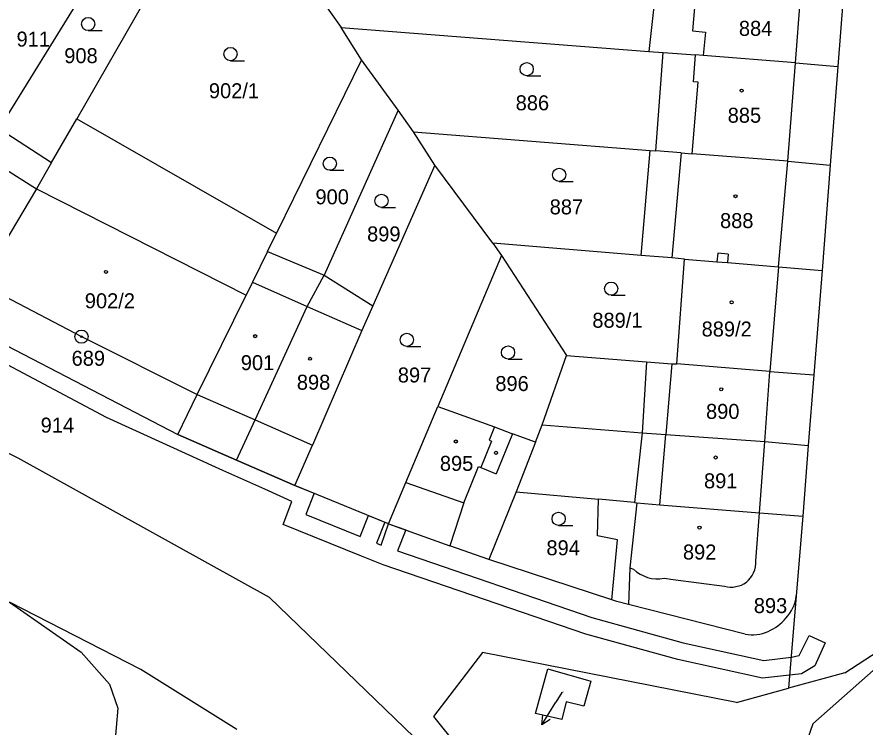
# Model space of a CAD drawing. Extents: x -755819 to -753140, y -1169796 to -1166000.
# Drawn here: x -755321.1 to -755224.9, y -1166968.6 to -1166888 of the extents above; entities that cross this region are included whole.
import ezdxf

# ---------------------------------------------------------------- set-up
doc = ezdxf.new("R2010")
doc.units = 0
for name, color, linetype in [('Vrstva 1', 7, 'Continuous'), ('Vrstva 16', 7, 'Continuous'), ('Vrstva 17', 7, 'Continuous'), ('Vrstva 18', 7, 'Continuous'), ('Vrstva 19', 7, 'Continuous'), ('Vrstva 24', 7, 'Continuous'), ('Vrstva 25', 7, 'Continuous'), ('Vrstva 27', 7, 'Continuous'), ('Vrstva 4', 7, 'Continuous')]:
    doc.layers.add(name, color=color, linetype=linetype)

msp = doc.modelspace()

# ---------------------------------------------------------------- linework, layer by layer
at = {"layer": 'Vrstva 1'}
for p, q in [((-755307.53, -1166875.58), (-755323.14, -1166900.7)), ((-755301.56, -1166877.46), (-755314.29, -1166899.59)), ((-755289.91, -1166881.3), (-755284.31, -1166889.25)), ((-755248.36, -1166883.03), (-755249.4, -1166891.95)), ((-755227.24, -1166884.61), (-755227.95, -1166893.67)), ((-755281.99, -1166892.9), (-755284.31, -1166889.25)), ((-755284.31, -1166889.25), (-755249.4, -1166891.95)), ((-755249.4, -1166891.95), (-755247.77, -1166892.07)), ((-755248.6, -1166903.24), (-755247.77, -1166892.07)), ((-755247.77, -1166892.07), (-755244.07, -1166892.36)), ((-755281.99, -1166892.9), (-755291.64, -1166912.58)), ((-755277.84, -1166898.61), (-755281.99, -1166892.9)), ((-755243.2, -1166892.43), (-755244.07, -1166892.36)), ((-755232.75, -1166893.27), (-755243.2, -1166892.43)), ((-755232.75, -1166893.27), (-755227.95, -1166893.67)), ((-755227.95, -1166893.67), (-755228.82, -1166904.87)), ((-755277.84, -1166898.61), (-755286.23, -1166917.34)), ((-755276.09, -1166901.07), (-755277.84, -1166898.61)), ((-755317.16, -1166904.58), (-755314.29, -1166899.59)), ((-755314.29, -1166899.59), (-755291.64, -1166912.58)), ((-755323.14, -1166900.7), (-755317.16, -1166904.58)), ((-755273.66, -1166904.85), (-755276.09, -1166901.07)), ((-755276.09, -1166901.07), (-755249.23, -1166903.19)), ((-755250.25, -1166915.11), (-755249.23, -1166903.19)), ((-755249.23, -1166903.19), (-755248.6, -1166903.24)), ((-755245.7, -1166903.47), (-755248.6, -1166903.24)), ((-755245.7, -1166903.47), (-755244.46, -1166903.57)), ((-755233.61, -1166904.42), (-755244.46, -1166903.57)), ((-755317.16, -1166904.58), (-755318.86, -1166907.54)), ((-755233.61, -1166904.42), (-755228.82, -1166904.87)), ((-755273.66, -1166904.85), (-755280.69, -1166920.84)), ((-755267.07, -1166913.71), (-755273.66, -1166904.85)), ((-755228.82, -1166904.87), (-755229.73, -1166916.82)), ((-755318.86, -1166907.54), (-755325.27, -1166918.3)), ((-755292.67, -1166914.68), (-755291.64, -1166912.58)), ((-755250.25, -1166915.11), (-755267.07, -1166913.71)), ((-755267.07, -1166913.71), (-755266.12, -1166915.13)), ((-755292.67, -1166914.68), (-755294.37, -1166918.15)), ((-755292.67, -1166914.68), (-755286.23, -1166917.34)), ((-755266.12, -1166915.13), (-755273.33, -1166932.27)), ((-755266.12, -1166915.13), (-755258.71, -1166926.47)), ((-755246.77, -1166915.4), (-755250.25, -1166915.11)), ((-755245.33, -1166915.52), (-755246.77, -1166915.4)), ((-755246.2, -1166927.43), (-755245.33, -1166915.52)), ((-755245.33, -1166915.52), (-755241.65, -1166915.83)), ((-755241.65, -1166915.83), (-755240.46, -1166915.93)), ((-755240.46, -1166915.93), (-755234.67, -1166916.41)), ((-755234.67, -1166916.41), (-755229.73, -1166916.82)), ((-755229.73, -1166916.82), (-755230.66, -1166928.65)), ((-755294.37, -1166918.15), (-755295.09, -1166919.61)), ((-755288.14, -1166920.9), (-755286.23, -1166917.34)), ((-755286.23, -1166917.34), (-755280.69, -1166920.84)), ((-755300.62, -1166930.9), (-755295.09, -1166919.61)), ((-755294.07, -1166933.77), (-755288.14, -1166920.9)), ((-755280.69, -1166920.84), (-755281.94, -1166923.64)), ((-755327.79, -1166922.5), (-755302.83, -1166935.42)), ((-755281.94, -1166923.64), (-755287.55, -1166936.63)), ((-755261.48, -1166934.33), (-755258.71, -1166926.47)), ((-755258.71, -1166926.47), (-755249.65, -1166927.17)), ((-755249.65, -1166927.17), (-755246.79, -1166927.4)), ((-755246.79, -1166927.4), (-755246.2, -1166927.43)), ((-755235.64, -1166928.27), (-755246.2, -1166927.43)), ((-755235.64, -1166928.27), (-755230.66, -1166928.65)), ((-755230.66, -1166928.65), (-755231.3, -1166936.69)), ((-755302.83, -1166935.42), (-755300.62, -1166930.9)), ((-755331.98, -1166932.5), (-755321, -1166938.07)), ((-755276.95, -1166940.87), (-755273.33, -1166932.27)), ((-755273.33, -1166932.27), (-755266.88, -1166934.57)), ((-755296.19, -1166938.33), (-755294.07, -1166933.77)), ((-755266.88, -1166934.57), (-755264.86, -1166935.34)), ((-755262.24, -1166936.29), (-755261.48, -1166934.33)), ((-755261.48, -1166934.33), (-755250.15, -1166935.24)), ((-755296.19, -1166938.33), (-755302.83, -1166935.42)), ((-755262.24, -1166936.29), (-755264.86, -1166935.34)), ((-755250.15, -1166935.24), (-755247.46, -1166935.45)), ((-755247.46, -1166935.45), (-755236.23, -1166936.24)), ((-755262.24, -1166936.29), (-755264.42, -1166941.93)), ((-755236.23, -1166936.24), (-755231.3, -1166936.69)), ((-755289.54, -1166941.22), (-755287.55, -1166936.63)), ((-755231.3, -1166936.69), (-755231.92, -1166944.72)), ((-755321, -1166938.07), (-755292.45, -1166953.89)), ((-755289.54, -1166941.22), (-755296.19, -1166938.33)), ((-755278.92, -1166945.57), (-755289.54, -1166941.22)), ((-755278.92, -1166945.57), (-755276.95, -1166940.87)), ((-755264.42, -1166941.93), (-755267.52, -1166949.61)), ((-755264.42, -1166941.93), (-755255.1, -1166942.78)), ((-755255.22, -1166946.95), (-755255.1, -1166942.78)), ((-755251, -1166943.15), (-755255.1, -1166942.78)), ((-755251, -1166943.15), (-755250.74, -1166943.17)), ((-755250.74, -1166943.17), (-755248.15, -1166943.41)), ((-755248.15, -1166943.41), (-755236.84, -1166944.32)), ((-755237.25, -1166949.78), (-755236.84, -1166944.32)), ((-755236.84, -1166944.32), (-755231.92, -1166944.72)), ((-755231.92, -1166944.72), (-755232.66, -1166953.76)), ((-755278.92, -1166945.57), (-755271.97, -1166948.07)), ((-755252.95, -1166947.38), (-755255.22, -1166946.95)), ((-755267.52, -1166949.61), (-755271.97, -1166948.07)), ((-755253.59, -1166954.19), (-755252.95, -1166947.38)), ((-755253.59, -1166954.19), (-755267.52, -1166949.61)), ((-755251.53, -1166950.58), (-755251.7, -1166954.72)), ((-755251.53, -1166950.58), (-755251.14, -1166950.7)), ((-755247.66, -1166951.75), (-755246.62, -1166951.88)), ((-755246.62, -1166951.88), (-755240.79, -1166952.66)), ((-755232.66, -1166953.76), (-755233.53, -1166964.23)), ((-755307.01, -1166962.12), (-755321.93, -1166954.45)), ((-755321.93, -1166954.45), (-755313.78, -1166960.12)), ((-755292.45, -1166953.89), (-755271.98, -1166973.65)), ((-755253, -1166954.39), (-755253.59, -1166954.19)), ((-755251.7, -1166954.72), (-755253, -1166954.39)), ((-755238.44, -1166958.1), (-755251.7, -1166954.72)), ((-755227.14, -1166962.48), (-755220.34, -1166958.05)), ((-755220.41, -1166959.1), (-755230.79, -1166968.28)), ((-755313.78, -1166960.12), (-755310.6, -1166963.76)), ((-755268.24, -1166960.17), (-755273.83, -1166967.44)), ((-755239.45, -1166965.86), (-755268.24, -1166960.17)), ((-755296.14, -1166968.9), (-755307.01, -1166962.12)), ((-755262.23, -1166967.09), (-755260.86, -1166962.03)), ((-755260.86, -1166962.03), (-755255.98, -1166963.41)), ((-755227.14, -1166962.48), (-755233.53, -1166964.23)), ((-755255.98, -1166963.41), (-755256.75, -1166966.28)), ((-755310.6, -1166963.76), (-755309.64, -1166966.5)), ((-755239.45, -1166965.86), (-755233.53, -1166964.23)), ((-755258.78, -1166965.76), (-755259.26, -1166967.79)), ((-755256.75, -1166966.28), (-755258.78, -1166965.76)), ((-755309.64, -1166966.5), (-755311.08, -1166984.02)), ((-755259.26, -1166967.79), (-755262.23, -1166967.09)), ((-755273.83, -1166967.44), (-755270.88, -1166971.1)), ((-755230.79, -1166968.28), (-755235.11, -1166980.67))]:
    msp.add_line(p, q, dxfattribs=at)
for centre, radius, start, end in [((-755240.139, -1166949.957), 2.894, 309.19055, 3.50102), ((-755248.393, -1166947.889), 3.93, 225.6676, 280.75274), ((-755240.05, -1166949.734), 3.018, 255.80559, 305.21045), ((-755236.864, -1166953.328), 4.226, 315.88083, 354.13538), ((-755238.331, -1166952.391), 5.942, 294.67861, 319.2425), ((-755237.658, -1166953.663), 4.505, 259.99833, 293.65232)]:
    msp.add_arc(centre, radius, start, end, dxfattribs=at)
at = {"layer": 'Vrstva 16'}
for p in [(-755259.26, -1166964.73), (-755261.525, -1166968.367)]:
    msp.add_line(p, (-755259.94, -1166965.82), dxfattribs=at)
msp.add_lwpolyline([(-755260.572, -1166967.782), (-755261.525, -1166968.367), (-755261.421, -1166967.254)], dxfattribs=at)
at = {"layer": 'Vrstva 24'}
for radius in [0.75, 0.1]:
    msp.add_circle((-755313.76, -1166924.33), radius, dxfattribs=at)
at = {"layer": 'Vrstva 25'}
for p, q in [((-755313.01, -1166889.6), (-755311.41, -1166889.6)), ((-755296.85, -1166893.01), (-755295.25, -1166893.01)), ((-755263.24, -1166894.73), (-755261.64, -1166894.73)), ((-755285.58, -1166905.45), (-755283.98, -1166905.45)), ((-755259.56, -1166906.71), (-755257.96, -1166906.71)), ((-755279.72, -1166909.66), (-755278.12, -1166909.66)), ((-755253.66, -1166919.63), (-755252.06, -1166919.63)), ((-755276.85, -1166925.44), (-755275.25, -1166925.44)), ((-755265.36, -1166926.87), (-755263.76, -1166926.87)), ((-755259.62, -1166945.75), (-755258.02, -1166945.75))]:
    msp.add_line(p, q, dxfattribs=at)
for centre, radius in [((-755313.01, -1166888.85), 0.75), ((-755296.85, -1166892.26), 0.75), ((-755263.24, -1166893.98), 0.75), ((-755238.85, -1166896.4), 0.175), ((-755285.58, -1166904.7), 0.75), ((-755259.56, -1166905.96), 0.75), ((-755279.72, -1166908.91), 0.75), ((-755239.55, -1166908.39), 0.175), ((-755310.98, -1166916.98), 0.175), ((-755253.66, -1166918.88), 0.75), ((-755239.99, -1166920.43), 0.175), ((-755276.85, -1166924.69), 0.75), ((-755294.05, -1166924.27), 0.175), ((-755265.36, -1166926.12), 0.75), ((-755287.82, -1166926.84), 0.175), ((-755241.17, -1166930.3), 0.175), ((-755271.28, -1166936.23), 0.175), ((-755266.73, -1166937.51), 0.175), ((-755241.8, -1166938.04), 0.175), ((-755259.62, -1166945), 0.75), ((-755243.63, -1166946), 0.175)]:
    msp.add_circle(centre, radius, dxfattribs=at)
at = {"layer": 'Vrstva 27'}
for p, q in [((-755310.91, -1166933.51), (-755331.18, -1166922.75)), ((-755327.79, -1166922.5), (-755302.83, -1166935.42)), ((-755297.72, -1166939.52), (-755310.91, -1166933.51)), ((-755302.83, -1166935.42), (-755296.19, -1166938.33)), ((-755296.19, -1166938.33), (-755289.54, -1166941.22)), ((-755292.94, -1166941.62), (-755297.72, -1166939.52)), ((-755289.54, -1166941.22), (-755287.36, -1166942.11)), ((-755289.88, -1166943.05), (-755292.94, -1166941.62)), ((-755287.36, -1166942.11), (-755288.3, -1166944.51)), ((-755290.88, -1166945.65), (-755289.88, -1166943.05)), ((-755288.3, -1166944.51), (-755282.15, -1166947.01)), ((-755282.15, -1166947.01), (-755281.19, -1166944.64)), ((-755281.19, -1166944.64), (-755279.33, -1166945.4)), ((-755281.97, -1166949.25), (-755290.88, -1166945.65)), ((-755279.33, -1166945.4), (-755280.29, -1166947.77)), ((-755279.76, -1166947.98), (-755278.92, -1166945.57)), ((-755278.92, -1166945.57), (-755276.97, -1166946.27)), ((-755276.97, -1166946.27), (-755277.89, -1166948.65)), ((-755280.29, -1166947.77), (-755279.76, -1166947.98)), ((-755277.89, -1166948.65), (-755255.86, -1166956.19)), ((-755279.54, -1166950.21), (-755281.97, -1166949.25)), ((-755256.52, -1166958.08), (-755279.54, -1166950.21)), ((-755255.86, -1166956.19), (-755245.5, -1166959.07)), ((-755246.1, -1166960.98), (-755256.52, -1166958.08)), ((-755232.33, -1166960.53), (-755231.2, -1166958.24)), ((-755231.2, -1166958.24), (-755229.36, -1166959.08)), ((-755245.5, -1166959.07), (-755236.33, -1166961.07)), ((-755229.36, -1166959.08), (-755230.56, -1166961.68)), ((-755233.24, -1166960.71), (-755232.33, -1166960.53)), ((-755236.47, -1166963.09), (-755246.1, -1166960.98)), ((-755236.33, -1166961.07), (-755233.24, -1166960.71)), ((-755230.56, -1166961.68), (-755232.06, -1166962.58)), ((-755233.41, -1166962.74), (-755236.47, -1166963.09)), ((-755232.06, -1166962.58), (-755233.41, -1166962.74))]:
    msp.add_line(p, q, dxfattribs=at)
at = {"layer": 'Vrstva 4'}
for p, q in [((-755232.75, -1166893.27), (-755232.06, -1166884.2)), ((-755244.13, -1166886.06), (-755244.43, -1166889.64)), ((-755244.43, -1166889.64), (-755242.94, -1166889.78)), ((-755242.94, -1166889.78), (-755243.2, -1166892.43)), ((-755244.33, -1166895.4), (-755244.07, -1166892.36)), ((-755233.61, -1166904.42), (-755232.75, -1166893.27)), ((-755244.46, -1166903.57), (-755243.78, -1166895.44)), ((-755243.78, -1166895.44), (-755244.33, -1166895.4)), ((-755245.7, -1166903.47), (-755246.77, -1166915.4)), ((-755234.67, -1166916.41), (-755233.61, -1166904.42)), ((-755322.69, -1166905.15), (-755318.86, -1166907.54)), ((-755318.86, -1166907.54), (-755295.09, -1166919.61)), ((-755241.57, -1166914.84), (-755241.65, -1166915.83)), ((-755240.37, -1166914.95), (-755241.57, -1166914.84)), ((-755240.37, -1166914.95), (-755240.46, -1166915.93)), ((-755234.67, -1166916.41), (-755235.64, -1166928.27)), ((-755294.37, -1166918.15), (-755288.14, -1166920.9)), ((-755325.27, -1166918.3), (-755313.76, -1166924.33)), ((-755288.14, -1166920.9), (-755281.94, -1166923.64)), ((-755313.76, -1166924.33), (-755300.62, -1166930.9)), ((-755249.65, -1166927.17), (-755250.15, -1166935.24)), ((-755246.79, -1166927.4), (-755247.46, -1166935.45)), ((-755236.23, -1166936.24), (-755235.64, -1166928.27)), ((-755300.62, -1166930.9), (-755294.07, -1166933.77)), ((-755294.07, -1166933.77), (-755287.55, -1166936.63)), ((-755266.88, -1166934.57), (-755267.5, -1166936.08)), ((-755264.86, -1166935.34), (-755266.69, -1166939.88)), ((-755250.15, -1166935.24), (-755251, -1166943.15)), ((-755248.15, -1166943.41), (-755247.46, -1166935.45)), ((-755267.23, -1166936.19), (-755268.44, -1166939.19)), ((-755267.5, -1166936.08), (-755267.23, -1166936.19)), ((-755236.84, -1166944.32), (-755236.23, -1166936.24)), ((-755270.37, -1166943.19), (-755268.71, -1166939.08)), ((-755268.71, -1166939.08), (-755268.44, -1166939.19)), ((-755268.44, -1166939.19), (-755266.69, -1166939.88)), ((-755276.95, -1166940.87), (-755270.37, -1166943.19)), ((-755270.37, -1166943.19), (-755271.97, -1166948.07)), ((-755250.74, -1166943.17), (-755251.53, -1166950.58))]:
    msp.add_line(p, q, dxfattribs=at)

# ---------------------------------------------------------------- texts
at = {"layer": 'Vrstva 17'}
msp.add_text('689', height=1.7, dxfattribs=at).set_placement((-755314.883, -1166927.63))
at = {"layer": 'Vrstva 18'}
for s, height, p in [('911', 1.7, (-755321.133, -1166891.41)), ('908', 1.7, (-755315.713, -1166893.29)), ('902/1', 1.7, (-755299.303, -1166897.27)), ('886', 1.7, (-755264.493, -1166898.64)), ('900', 1.7, (-755287.213, -1166909.31)), ('887', 1.7, (-755260.633, -1166910.45)), ('899', 1.7, (-755281.353, -1166913.52)), ('889/1', 1.7, (-755255.793, -1166923.32)), ('897', 1.7, (-755277.863, -1166929.53)), ('896', 1.7, (-755266.803, -1166930.5)), ('914', 1.7, (-755318.393, -1166935.22)), ('894', 1.7, (-755261.003, -1166949.14)), ('893', 1.7, (-755237.473, -1166955.7)), ('1166/2', 0.1, (-755259.466, -1166964.73))]:
    msp.add_text(s, height=height, dxfattribs=at).set_placement(p)
at = {"layer": 'Vrstva 19'}
for s, p in [('884', (-755239.163, -1166890.19)), ('885', (-755240.433, -1166900.05)), ('888', (-755241.303, -1166912.01)), ('902/2', (-755313.383, -1166921.11)), ('889/2', (-755243.393, -1166924.31)), ('901', (-755295.683, -1166928.13)), ('898', (-755289.323, -1166930.35)), ('890', (-755242.893, -1166933.66)), ('895', (-755273.093, -1166939.56)), ('891', (-755243.123, -1166941.54)), ('892', (-755245.513, -1166949.62))]:
    msp.add_text(s, height=1.7, dxfattribs=at).set_placement(p)

doc.saveas('drawing.dxf')
